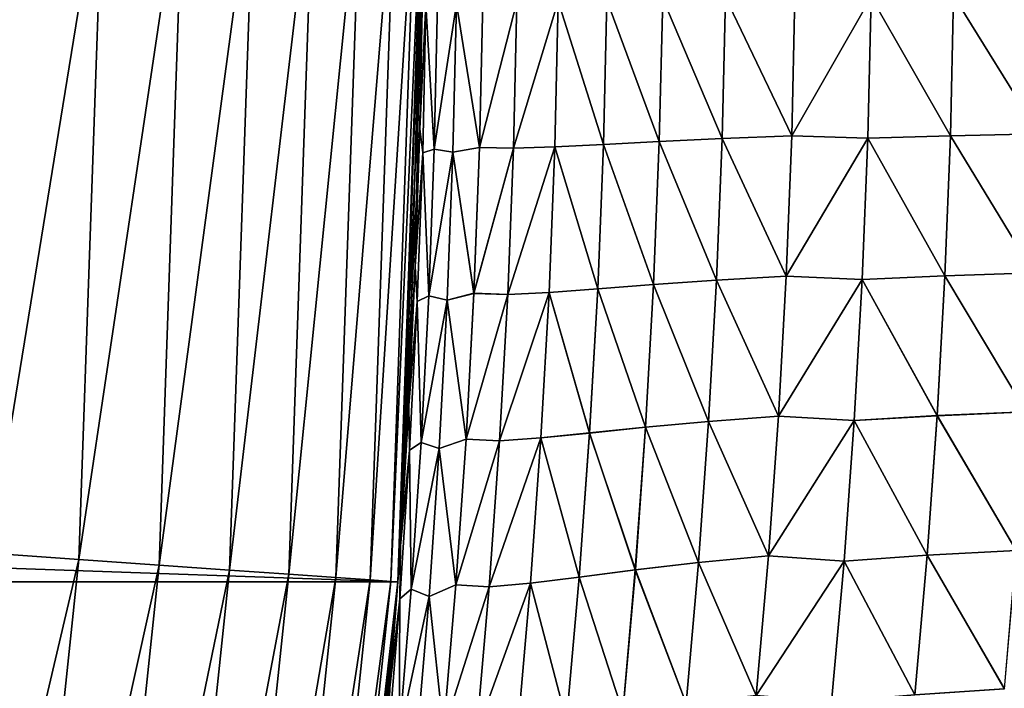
# Model space of a CAD drawing. Header units: metres. Extents: x -24 to 72, y -247 to 22.
# Tile 457 of 573: x 21.63 to 23.75, y -1.8 to -0.36. Entities that reach past the tile are written whole.
import ezdxf

# ---------------------------------------------------------------- set-up
doc = ezdxf.new("R2010")
doc.units = ezdxf.units.M
doc.layers.add('solid_509589_MEDIA_SW0001', color=7, linetype='CONTINUOUS')

msp = doc.modelspace()

# ---------------------------------------------------------------- linework, layer by layer
at = {"layer": 'solid_509589_MEDIA_SW0001'}
for points in [[(22.44521, -1.569181), (-22.5, 0), (22.5, 0)], [(22.44521, -1.569181), (-22.44521, -1.569181), (-22.5, 0)], [(21.564016, -1.507903, 132.280243), (21.809153, 0, 132.148819), (21.616673, 0, 132.280243)], [(21.756025, -1.52133, 132.148819), (21.809153, 0, 132.148819), (21.564016, -1.507903, 132.280243)], [(21.756025, -1.52133, 132.148819), (21.983034, 0, 131.993607), (21.809153, 0, 132.148819)], [(21.929485, -1.533459, 131.993607), (21.983034, 0, 131.993607), (21.756025, -1.52133, 132.148819)], [(21.929485, -1.533459, 131.993607), (22.135405, 0, 131.817245), (21.983034, 0, 131.993607)], [(22.081484, -1.544088, 131.817245), (22.135405, 0, 131.817245), (21.929485, -1.533459, 131.993607)], [(22.081484, -1.544088, 131.817245), (22.26371, 0, 131.622665), (22.135405, 0, 131.817245)], [(22.209476, -1.553038, 131.622665), (22.26371, 0, 131.622665), (22.081484, -1.544088, 131.817245)], [(22.209476, -1.553038, 131.622665), (22.365797, 0, 131.413147), (22.26371, 0, 131.622665)], [(22.311314, -1.560159, 131.413147), (22.365797, 0, 131.413147), (22.209476, -1.553038, 131.622665)], [(22.311314, -1.560159, 131.413147), (22.439955, 0, 131.192184), (22.365797, 0, 131.413147)], [(22.385292, -1.565332, 131.192184), (22.439955, 0, 131.192184), (22.311314, -1.560159, 131.413147)], [(22.385292, -1.565332, 131.192184), (22.484941, 0, 130.963501), (22.439955, 0, 131.192184)], [(22.430168, -1.56847, 130.963501), (22.484941, 0, 130.963501), (22.385292, -1.565332, 131.192184)], [(22.430168, -1.56847, 130.963501), (22.44519, -1.569521, 130.73114), (22.5, 0, 130.73114)], [(22.430168, -1.56847, 130.963501), (22.5, 0, 130.73114), (22.484941, 0, 130.963501)], [(22.44519, -1.569521, 130.73114), (22.5, 0, 111.5), (22.5, 0, 130.73114)], [(22.498074, -0.294449, 111.498711), (22.5, 0, 111.5), (22.44519, -1.569521, 130.73114)], [(22.450489, -1.491827, 57.535851), (22.44521, -1.569181), (22.5, 0)], [(22.46858, -1.188661, 57.522602), (22.450489, -1.491827, 57.535851), (22.5, 0)], [(22.482445, -0.888659, 57.512558), (22.46858, -1.188661, 57.522602), (22.5, 0)], [(22.492241, -0.590812, 57.505512), (22.482445, -0.888659, 57.512558), (22.5, 0)], [(22.498074, -0.294469, 57.501305), (22.492241, -0.590812, 57.505512), (22.5, 0)], [(22.492243, -0.590779, 111.494545), (22.498074, -0.294449, 111.498711), (22.44519, -1.569521, 130.73114)], [(22.505863, -0.321458, 57.81448), (22.492241, -0.590812, 57.505512), (22.498074, -0.294469, 57.501305)], [(22.505863, -0.321452, 111.185539), (22.498074, -0.294449, 111.498711), (22.492243, -0.590779, 111.494545)], [(22.505863, -0.321458, 57.81448), (22.530544, -0.317384, 58.128002), (22.523476, -0.634656, 58.129581)], [(22.523474, -0.634675, 110.870476), (22.530544, -0.317385, 110.872017), (22.505863, -0.321452, 111.185539)], [(22.571508, -0.320584, 110.560188), (22.530544, -0.317385, 110.872017), (22.523474, -0.634675, 110.870476)], [(22.523476, -0.634656, 58.129581), (22.530544, -0.317384, 58.128002), (22.57151, -0.320576, 58.439831)], [(22.621586, -0.631065, 110.249001), (22.62888, -0.315596, 110.250961), (22.571508, -0.320584, 110.560188)], [(22.57151, -0.320576, 58.439831), (22.62888, -0.315588, 58.749054), (22.621588, -0.631027, 58.751049)], [(22.702282, -0.316522, 109.945137), (22.62888, -0.315596, 110.250961), (22.621586, -0.631065, 110.249001)], [(22.694818, -0.6329, 109.942932), (22.702282, -0.316522, 109.945137), (22.621586, -0.631065, 110.249001)], [(22.621588, -0.631027, 58.751049), (22.62888, -0.315588, 58.749054), (22.702282, -0.316511, 59.054874)], [(22.621588, -0.631027, 58.751049), (22.702282, -0.316511, 59.054874), (22.694818, -0.632851, 59.057117)], [(22.694818, -0.632851, 59.057117), (22.791647, -0.314975, 59.356419), (22.784142, -0.629762, 59.358887)], [(22.694818, -0.632851, 59.057117), (22.702282, -0.316511, 59.054874), (22.791647, -0.314975, 59.356419)], [(22.791647, -0.314988, 109.643593), (22.702282, -0.316522, 109.945137), (22.694818, -0.6329, 109.942932)], [(22.784143, -0.629818, 109.641159), (22.791647, -0.314988, 109.643593), (22.694818, -0.6329, 109.942932)], [(22.784142, -0.629762, 59.358887), (22.791647, -0.314975, 59.356419), (22.889235, -0.624452, 59.65554)], [(22.889238, -0.624496, 109.344505), (22.791647, -0.314988, 109.643593), (22.784143, -0.629818, 109.641159)], [(22.791647, -0.314975, 59.356419), (22.896706, -0.312328, 59.652859), (22.889235, -0.624452, 59.65554)], [(22.889238, -0.624496, 109.344505), (22.896706, -0.312333, 109.347153), (22.791647, -0.314988, 109.643593)], [(22.889235, -0.624452, 59.65554), (22.896706, -0.312328, 59.652859), (23.009766, -0.618326, 59.94627)], [(23.009769, -0.618343, 109.053764), (22.896706, -0.312333, 109.347153), (22.889238, -0.624496, 109.344505)], [(23.009769, -0.618343, 109.053764), (23.01716, -0.309262, 109.056618), (22.896706, -0.312333, 109.347153)], [(22.896706, -0.312328, 59.652859), (23.01716, -0.309271, 59.94339), (23.009766, -0.618326, 59.94627)], [(23.009766, -0.618326, 59.94627), (23.01716, -0.309271, 59.94339), (23.145378, -0.612135, 60.230289)], [(23.145384, -0.61213, 108.769745), (23.01716, -0.309262, 109.056618), (23.009769, -0.618343, 109.053764)], [(23.145384, -0.61213, 108.769745), (23.152676, -0.306159, 108.772797), (23.01716, -0.309262, 109.056618)], [(23.01716, -0.309271, 59.94339), (23.152674, -0.306181, 60.227211), (23.145378, -0.612135, 60.230289)], [(23.145378, -0.612135, 60.230289), (23.152674, -0.306181, 60.227211), (23.295687, -0.606264, 60.506821)], [(23.295694, -0.606262, 108.49321), (23.152676, -0.306159, 108.772797), (23.145384, -0.61213, 108.769745)], [(23.152674, -0.306181, 60.227211), (23.302872, -0.30325, 60.503544), (23.295687, -0.606264, 60.506821)], [(23.295694, -0.606262, 108.49321), (23.302874, -0.303229, 108.496468), (23.152676, -0.306159, 108.772797)], [(23.295687, -0.606264, 60.506821), (23.302872, -0.30325, 60.503544), (23.467258, -0.305642, 60.771671)], [(23.295687, -0.606264, 60.506821), (23.467258, -0.305642, 60.771671), (23.459953, -0.611031, 60.775261)], [(23.467262, -0.305631, 108.22834), (23.302874, -0.303229, 108.496468), (23.295694, -0.606262, 108.49321)], [(23.459963, -0.611049, 108.22477), (23.467262, -0.305631, 108.22834), (23.295694, -0.606262, 108.49321)], [(23.459953, -0.611031, 60.775261), (23.467258, -0.305642, 60.771671), (23.638378, -0.605914, 61.034565)], [(23.63839, -0.605938, 107.965462), (23.467262, -0.305631, 108.22834), (23.459963, -0.611049, 108.22477)], [(23.467258, -0.305642, 60.771671), (23.645548, -0.303087, 61.030777), (23.638378, -0.605914, 61.034565)], [(23.63839, -0.605938, 107.965462), (23.645552, -0.303078, 107.969231), (23.467262, -0.305631, 108.22834)], [(23.638378, -0.605914, 61.034565), (23.645548, -0.303087, 61.030777), (23.830126, -0.601779, 61.28418)], [(23.830139, -0.601794, 107.715843), (23.645552, -0.303078, 107.969231), (23.63839, -0.605938, 107.965462)], [(23.645548, -0.303087, 61.030777), (23.837162, -0.301023, 61.28019), (23.830126, -0.601779, 61.28418)], [(23.830139, -0.601794, 107.715843), (23.837166, -0.301008, 107.719818), (23.645552, -0.303078, 107.969231)], [(22.498789, -0.642822, 57.815891), (22.492241, -0.590812, 57.505512), (22.505863, -0.321458, 57.81448)], [(22.498789, -0.642823, 111.184166), (22.505863, -0.321452, 111.185539), (22.492243, -0.590779, 111.494545)], [(22.523474, -0.634675, 110.870476), (22.505863, -0.321452, 111.185539), (22.498789, -0.642823, 111.184166)], [(22.498789, -0.642822, 57.815891), (22.505863, -0.321458, 57.81448), (22.523476, -0.634656, 58.129581)], [(22.564133, -0.641052, 110.558395), (22.571508, -0.320584, 110.560188), (22.523474, -0.634675, 110.870476)], [(22.523476, -0.634656, 58.129581), (22.57151, -0.320576, 58.439831), (22.564133, -0.641018, 58.441658)], [(22.564133, -0.641018, 58.441658), (22.57151, -0.320576, 58.439831), (22.621588, -0.631027, 58.751049)], [(22.621586, -0.631065, 110.249001), (22.571508, -0.320584, 110.560188), (22.564133, -0.641052, 110.558395)], [(22.482445, -0.888622, 111.487556), (22.492243, -0.590779, 111.494545), (22.44519, -1.569521, 130.73114)], [(22.498789, -0.642823, 111.184166), (22.492243, -0.590779, 111.494545), (22.482445, -0.888622, 111.487556)], [(22.498789, -0.642822, 57.815891), (22.482445, -0.888659, 57.512558), (22.492241, -0.590812, 57.505512)], [(23.009766, -0.618326, 59.94627), (23.145378, -0.612135, 60.230289), (23.133217, -0.917808, 60.235451)], [(23.133232, -0.917818, 108.764626), (23.145384, -0.61213, 108.769745), (23.009769, -0.618343, 109.053764)], [(23.133217, -0.917808, 60.235451), (23.145378, -0.612135, 60.230289), (23.28371, -0.908986, 60.512302)], [(23.283728, -0.909001, 108.487762), (23.145384, -0.61213, 108.769745), (23.133232, -0.917818, 108.764626)], [(23.145378, -0.612135, 60.230289), (23.295687, -0.606264, 60.506821), (23.28371, -0.908986, 60.512302)], [(23.283728, -0.909001, 108.487762), (23.295694, -0.606262, 108.49321), (23.145384, -0.61213, 108.769745)], [(23.28371, -0.908986, 60.512302), (23.295687, -0.606264, 60.506821), (23.459953, -0.611031, 60.775261)], [(23.28371, -0.908986, 60.512302), (23.459953, -0.611031, 60.775261), (23.447775, -0.916103, 60.781265)], [(23.459963, -0.611049, 108.22477), (23.295694, -0.606262, 108.49321), (23.283728, -0.909001, 108.487762)], [(23.447796, -0.91615, 108.218796), (23.459963, -0.611049, 108.22477), (23.283728, -0.909001, 108.487762)], [(23.447775, -0.916103, 60.781265), (23.459953, -0.611031, 60.775261), (23.626425, -0.908416, 61.040894)], [(23.62645, -0.908471, 107.95916), (23.459963, -0.611049, 108.22477), (23.447796, -0.91615, 108.218796)], [(23.459953, -0.611031, 60.775261), (23.638378, -0.605914, 61.034565), (23.626425, -0.908416, 61.040894)], [(23.62645, -0.908471, 107.95916), (23.63839, -0.605938, 107.965462), (23.459963, -0.611049, 108.22477)], [(23.626425, -0.908416, 61.040894), (23.638378, -0.605914, 61.034565), (23.818394, -0.902202, 61.290844)], [(23.818422, -0.902244, 107.709206), (23.63839, -0.605938, 107.965462), (23.62645, -0.908471, 107.95916)], [(23.638378, -0.605914, 61.034565), (23.830126, -0.601779, 61.28418), (23.818394, -0.902202, 61.290844)], [(23.818422, -0.902244, 107.709206), (23.830139, -0.601794, 107.715843), (23.63839, -0.605938, 107.965462)], [(22.498789, -0.642822, 57.815891), (22.523476, -0.634656, 58.129581), (22.5117, -0.951786, 58.132263)], [(22.511698, -0.951821, 110.867859), (22.523474, -0.634675, 110.870476), (22.498789, -0.642823, 111.184166)], [(22.564133, -0.641052, 110.558395), (22.523474, -0.634675, 110.870476), (22.511698, -0.951821, 110.867859)], [(22.5117, -0.951786, 58.132263), (22.523476, -0.634656, 58.129581), (22.564133, -0.641018, 58.441658)], [(22.564133, -0.641018, 58.441658), (22.621588, -0.631027, 58.751049), (22.60944, -0.946276, 58.754421)], [(22.60944, -0.946344, 110.245689), (22.621586, -0.631065, 110.249001), (22.564133, -0.641052, 110.558395)], [(22.60944, -0.946276, 58.754421), (22.621588, -0.631027, 58.751049), (22.694818, -0.632851, 59.057117)], [(22.694818, -0.6329, 109.942932), (22.621586, -0.631065, 110.249001), (22.60944, -0.946344, 110.245689)], [(22.60944, -0.946276, 58.754421), (22.694818, -0.632851, 59.057117), (22.682383, -0.948976, 59.060902)], [(22.682383, -0.949061, 109.939201), (22.694818, -0.6329, 109.942932), (22.60944, -0.946344, 110.245689)], [(22.682383, -0.948976, 59.060902), (22.784142, -0.629762, 59.358887), (22.771641, -0.944314, 59.363041)], [(22.682383, -0.948976, 59.060902), (22.694818, -0.632851, 59.057117), (22.784142, -0.629762, 59.358887)], [(22.784143, -0.629818, 109.641159), (22.694818, -0.6329, 109.942932), (22.682383, -0.949061, 109.939201)], [(22.771643, -0.944411, 109.637054), (22.784143, -0.629818, 109.641159), (22.682383, -0.949061, 109.939201)], [(22.771641, -0.944314, 59.363041), (22.784142, -0.629762, 59.358887), (22.876789, -0.936324, 59.660042)], [(22.876795, -0.936404, 109.34005), (22.784143, -0.629818, 109.641159), (22.771643, -0.944411, 109.637054)], [(22.784142, -0.629762, 59.358887), (22.889235, -0.624452, 59.65554), (22.876789, -0.936324, 59.660042)], [(22.876795, -0.936404, 109.34005), (22.889238, -0.624496, 109.344505), (22.784143, -0.629818, 109.641159)], [(22.876789, -0.936324, 59.660042), (22.889235, -0.624452, 59.65554), (22.997444, -0.927113, 59.951107)], [(22.997454, -0.927155, 109.048981), (22.889238, -0.624496, 109.344505), (22.876795, -0.936404, 109.34005)], [(22.889235, -0.624452, 59.65554), (23.009766, -0.618326, 59.94627), (22.997444, -0.927113, 59.951107)], [(22.997454, -0.927155, 109.048981), (23.009769, -0.618343, 109.053764), (22.889238, -0.624496, 109.344505)], [(22.997444, -0.927113, 59.951107), (23.009766, -0.618326, 59.94627), (23.133217, -0.917808, 60.235451)], [(23.133232, -0.917818, 108.764626), (23.009769, -0.618343, 109.053764), (22.997454, -0.927155, 109.048981)], [(22.487003, -0.964063, 57.81831), (22.482445, -0.888659, 57.512558), (22.498789, -0.642822, 57.815891)], [(22.487003, -0.964069, 111.181816), (22.498789, -0.642823, 111.184166), (22.482445, -0.888622, 111.487556)], [(22.487003, -0.964063, 57.81831), (22.498789, -0.642822, 57.815891), (22.5117, -0.951786, 58.132263)], [(22.511698, -0.951821, 110.867859), (22.498789, -0.642823, 111.184166), (22.487003, -0.964069, 111.181816)], [(22.551847, -0.961348, 110.555359), (22.564133, -0.641052, 110.558395), (22.511698, -0.951821, 110.867859)], [(22.5117, -0.951786, 58.132263), (22.564133, -0.641018, 58.441658), (22.551847, -0.961287, 58.444759)], [(22.551847, -0.961287, 58.444759), (22.564133, -0.641018, 58.441658), (22.60944, -0.946276, 58.754421)], [(22.60944, -0.946344, 110.245689), (22.564133, -0.641052, 110.558395), (22.551847, -0.961348, 110.555359)], [(22.468582, -1.188623, 111.4776), (22.482445, -0.888622, 111.487556), (22.44519, -1.569521, 130.73114)], [(22.487003, -0.964063, 57.81831), (22.46858, -1.188661, 57.522602), (22.482445, -0.888659, 57.512558)], [(22.487003, -0.964069, 111.181816), (22.482445, -0.888622, 111.487556), (22.468582, -1.188623, 111.4776)], [(23.133217, -0.917808, 60.235451), (23.28371, -0.908986, 60.512302), (23.266943, -1.211348, 60.520012)], [(23.266975, -1.211366, 108.480103), (23.283728, -0.909001, 108.487762), (23.133232, -0.917818, 108.764626)], [(23.266943, -1.211348, 60.520012), (23.28371, -0.908986, 60.512302), (23.447775, -0.916103, 60.781265)], [(23.447796, -0.91615, 108.218796), (23.283728, -0.909001, 108.487762), (23.266975, -1.211366, 108.480103)], [(23.447775, -0.916103, 60.781265), (23.626425, -0.908416, 61.040894), (23.609684, -1.210517, 61.049778)], [(23.609726, -1.210588, 107.950317), (23.62645, -0.908471, 107.95916), (23.447796, -0.91615, 108.218796)], [(23.609684, -1.210517, 61.049778), (23.626425, -0.908416, 61.040894), (23.801958, -1.202214, 61.300186)], [(23.802008, -1.202267, 107.699898), (23.62645, -0.908471, 107.95916), (23.609726, -1.210588, 107.950317)], [(23.626425, -0.908416, 61.040894), (23.818394, -0.902202, 61.290844), (23.801958, -1.202214, 61.300186)], [(23.802008, -1.202267, 107.699898), (23.818422, -0.902244, 107.709206), (23.62645, -0.908471, 107.95916)], [(22.876789, -0.936324, 59.660042), (22.997444, -0.927113, 59.951107), (22.980198, -1.235573, 59.957916)], [(22.980217, -1.235627, 109.042221), (22.997454, -0.927155, 109.048981), (22.876795, -0.936404, 109.34005)], [(22.980198, -1.235573, 59.957916), (22.997444, -0.927113, 59.951107), (23.116196, -1.223138, 60.24271)], [(23.116222, -1.223148, 108.757416), (22.997454, -0.927155, 109.048981), (22.980217, -1.235627, 109.042221)], [(22.997444, -0.927113, 59.951107), (23.133217, -0.917808, 60.235451), (23.116196, -1.223138, 60.24271)], [(23.116222, -1.223148, 108.757416), (23.133232, -0.917818, 108.764626), (22.997454, -0.927155, 109.048981)], [(23.116196, -1.223138, 60.24271), (23.133217, -0.917808, 60.235451), (23.266943, -1.211348, 60.520012)], [(23.266975, -1.211366, 108.480103), (23.133232, -0.917818, 108.764626), (23.116222, -1.223148, 108.757416)], [(23.266943, -1.211348, 60.520012), (23.447775, -0.916103, 60.781265), (23.430719, -1.220788, 60.789696)], [(23.430758, -1.220847, 108.210411), (23.447796, -0.91615, 108.218796), (23.266975, -1.211366, 108.480103)], [(23.430719, -1.220788, 60.789696), (23.447775, -0.916103, 60.781265), (23.609684, -1.210517, 61.049778)], [(23.609726, -1.210588, 107.950317), (23.447796, -0.91615, 108.218796), (23.430758, -1.220847, 108.210411)], [(22.487003, -0.964063, 57.81831), (22.5117, -0.951786, 58.132263), (22.495224, -1.268738, 58.136101)], [(22.495224, -1.268783, 110.864105), (22.511698, -0.951821, 110.867859), (22.487003, -0.964069, 111.181816)], [(22.495224, -1.268738, 58.136101), (22.5117, -0.951786, 58.132263), (22.551847, -0.961287, 58.444759)], [(22.551847, -0.961348, 110.555359), (22.511698, -0.951821, 110.867859), (22.495224, -1.268783, 110.864105)], [(22.551847, -0.961287, 58.444759), (22.60944, -0.946276, 58.754421), (22.592443, -1.261295, 58.759212)], [(22.592443, -1.261383, 110.240974), (22.60944, -0.946344, 110.245689), (22.551847, -0.961348, 110.555359)], [(22.592443, -1.261295, 58.759212), (22.60944, -0.946276, 58.754421), (22.682383, -0.948976, 59.060902)], [(22.682383, -0.949061, 109.939201), (22.60944, -0.946344, 110.245689), (22.592443, -1.261383, 110.240974)], [(22.592443, -1.261295, 58.759212), (22.682383, -0.948976, 59.060902), (22.664982, -1.26484, 59.066265)], [(22.664984, -1.264951, 109.933907), (22.682383, -0.949061, 109.939201), (22.592443, -1.261383, 110.240974)], [(22.664982, -1.26484, 59.066265), (22.771641, -0.944314, 59.363041), (22.754147, -1.258578, 59.368916)], [(22.664982, -1.26484, 59.066265), (22.682383, -0.948976, 59.060902), (22.771641, -0.944314, 59.363041)], [(22.771643, -0.944411, 109.637054), (22.682383, -0.949061, 109.939201), (22.664984, -1.264951, 109.933907)], [(22.754152, -1.258705, 109.631248), (22.771643, -0.944411, 109.637054), (22.664984, -1.264951, 109.933907)], [(22.754147, -1.258578, 59.368916), (22.771641, -0.944314, 59.363041), (22.859373, -1.247887, 59.666393)], [(22.859383, -1.247992, 109.333755), (22.771643, -0.944411, 109.637054), (22.754152, -1.258705, 109.631248)], [(22.771641, -0.944314, 59.363041), (22.876789, -0.936324, 59.660042), (22.859373, -1.247887, 59.666393)], [(22.859383, -1.247992, 109.333755), (22.876795, -0.936404, 109.34005), (22.771643, -0.944411, 109.637054)], [(22.859373, -1.247887, 59.666393), (22.876789, -0.936324, 59.660042), (22.980198, -1.235573, 59.957916)], [(22.980217, -1.235627, 109.042221), (22.876795, -0.936404, 109.34005), (22.859383, -1.247992, 109.333755)], [(22.470516, -1.285151, 57.821777), (22.46858, -1.188661, 57.522602), (22.487003, -0.964063, 57.81831)], [(22.470518, -1.285157, 111.178436), (22.487003, -0.964069, 111.181816), (22.468582, -1.188623, 111.4776)], [(22.470516, -1.285151, 57.821777), (22.487003, -0.964063, 57.81831), (22.495224, -1.268738, 58.136101)], [(22.495224, -1.268783, 110.864105), (22.487003, -0.964069, 111.181816), (22.470518, -1.285157, 111.178436)], [(22.495224, -1.268738, 58.136101), (22.551847, -0.961287, 58.444759), (22.534658, -1.281347, 58.449177)], [(22.534658, -1.281425, 110.551025), (22.551847, -0.961348, 110.555359), (22.495224, -1.268783, 110.864105)], [(22.534658, -1.281347, 58.449177), (22.551847, -0.961287, 58.444759), (22.592443, -1.261295, 58.759212)], [(22.592443, -1.261383, 110.240974), (22.551847, -0.961348, 110.555359), (22.534658, -1.281425, 110.551025)], [(22.450493, -1.491781, 111.464447), (22.468582, -1.188623, 111.4776), (22.44519, -1.569521, 130.73114)], [(22.470516, -1.285151, 57.821777), (22.450489, -1.491827, 57.535851), (22.46858, -1.188661, 57.522602)], [(22.470518, -1.285157, 111.178436), (22.468582, -1.188623, 111.4776), (22.450493, -1.491781, 111.464447)], [(23.116196, -1.223138, 60.24271), (23.266943, -1.211348, 60.520012), (23.245386, -1.513298, 60.529953)], [(23.245432, -1.513307, 108.470222), (23.266975, -1.211366, 108.480103), (23.116222, -1.223148, 108.757416)], [(23.245386, -1.513298, 60.529953), (23.266943, -1.211348, 60.520012), (23.430719, -1.220788, 60.789696)], [(23.430758, -1.220847, 108.210411), (23.266975, -1.211366, 108.480103), (23.245432, -1.513307, 108.470222)], [(23.430719, -1.220788, 60.789696), (23.609684, -1.210517, 61.049778), (23.588152, -1.512156, 61.061218)], [(23.588213, -1.51223, 107.938919), (23.609726, -1.210588, 107.950317), (23.430758, -1.220847, 108.210411)], [(23.588152, -1.512156, 61.061218), (23.609684, -1.210517, 61.049778), (23.780813, -1.501749, 61.312214)], [(23.780888, -1.501801, 107.687912), (23.609726, -1.210588, 107.950317), (23.588213, -1.51223, 107.938919)], [(23.609684, -1.210517, 61.049778), (23.801958, -1.202214, 61.300186), (23.780813, -1.501749, 61.312214)], [(23.780888, -1.501801, 107.687912), (23.802008, -1.202267, 107.699898), (23.609726, -1.210588, 107.950317)], [(22.980198, -1.235573, 59.957916), (23.116196, -1.223138, 60.24271), (23.094313, -1.528072, 60.252087)], [(23.094353, -1.528072, 108.748108), (23.116222, -1.223148, 108.757416), (22.980217, -1.235627, 109.042221)], [(23.094313, -1.528072, 60.252087), (23.116196, -1.223138, 60.24271), (23.245386, -1.513298, 60.529953)], [(23.245432, -1.513307, 108.470222), (23.116222, -1.223148, 108.757416), (23.094353, -1.528072, 108.748108)], [(23.245386, -1.513298, 60.529953), (23.430719, -1.220788, 60.789696), (23.408789, -1.525025, 60.800564)], [(23.408842, -1.525085, 108.1996), (23.430758, -1.220847, 108.210411), (23.245432, -1.513307, 108.470222)], [(23.408789, -1.525025, 60.800564), (23.430719, -1.220788, 60.789696), (23.588152, -1.512156, 61.061218)], [(23.588213, -1.51223, 107.938919), (23.430758, -1.220847, 108.210411), (23.408842, -1.525085, 108.1996)], [(22.754147, -1.258578, 59.368916), (22.859373, -1.247887, 59.666393), (22.836988, -1.559098, 59.674614)], [(22.837004, -1.559216, 109.325607), (22.859383, -1.247992, 109.333755), (22.754152, -1.258705, 109.631248)], [(22.836988, -1.559098, 59.674614), (22.859373, -1.247887, 59.666393), (22.958031, -1.543658, 59.966721)], [(22.958057, -1.543713, 109.033485), (22.859383, -1.247992, 109.333755), (22.837004, -1.559216, 109.325607)], [(22.859373, -1.247887, 59.666393), (22.980198, -1.235573, 59.957916), (22.958031, -1.543658, 59.966721)], [(22.958057, -1.543713, 109.033485), (22.980217, -1.235627, 109.042221), (22.859383, -1.247992, 109.333755)], [(22.958031, -1.543658, 59.966721), (22.980198, -1.235573, 59.957916), (23.094313, -1.528072, 60.252087)], [(23.094353, -1.528072, 108.748108), (22.980217, -1.235627, 109.042221), (22.958057, -1.543713, 109.033485)], [(22.470516, -1.285151, 57.821777), (22.495224, -1.268738, 58.136101), (22.474056, -1.58549, 58.141125)], [(22.474056, -1.585538, 110.859177), (22.495224, -1.268783, 110.864105), (22.470518, -1.285157, 111.178436)], [(22.474056, -1.58549, 58.141125), (22.495224, -1.268738, 58.136101), (22.534658, -1.281347, 58.449177)], [(22.534658, -1.281425, 110.551025), (22.495224, -1.268783, 110.864105), (22.474056, -1.585538, 110.859177)], [(22.534658, -1.281347, 58.449177), (22.592443, -1.261295, 58.759212), (22.570604, -1.57605, 58.765446)], [(22.570604, -1.576151, 110.234825), (22.592443, -1.261383, 110.240974), (22.534658, -1.281425, 110.551025)], [(22.570604, -1.57605, 58.765446), (22.592443, -1.261295, 58.759212), (22.664982, -1.26484, 59.066265)], [(22.664984, -1.264951, 109.933907), (22.592443, -1.261383, 110.240974), (22.570604, -1.576151, 110.234825)], [(22.570604, -1.57605, 58.765446), (22.664982, -1.26484, 59.066265), (22.642624, -1.580406, 59.073235)], [(22.642626, -1.580534, 109.927025), (22.664984, -1.264951, 109.933907), (22.570604, -1.576151, 110.234825)], [(22.642624, -1.580406, 59.073235), (22.754147, -1.258578, 59.368916), (22.731667, -1.572515, 59.376534)], [(22.642624, -1.580406, 59.073235), (22.664982, -1.26484, 59.066265), (22.754147, -1.258578, 59.368916)], [(22.754152, -1.258705, 109.631248), (22.664984, -1.264951, 109.933907), (22.642626, -1.580534, 109.927025)], [(22.731672, -1.572662, 109.623711), (22.754152, -1.258705, 109.631248), (22.642626, -1.580534, 109.927025)], [(22.731667, -1.572515, 59.376534), (22.754147, -1.258578, 59.368916), (22.836988, -1.559098, 59.674614)], [(22.837004, -1.559216, 109.325607), (22.754152, -1.258705, 109.631248), (22.731672, -1.572662, 109.623711)], [(22.449331, -1.606065, 57.82634), (22.450489, -1.491827, 57.535851), (22.470516, -1.285151, 57.821777)], [(22.449331, -1.606065, 57.82634), (22.470516, -1.285151, 57.821777), (22.474056, -1.58549, 58.141125)], [(22.449333, -1.606065, 111.173981), (22.470518, -1.285157, 111.178436), (22.450493, -1.491781, 111.464447)], [(22.474056, -1.585538, 110.859177), (22.470518, -1.285157, 111.178436), (22.449333, -1.606065, 111.173981)], [(22.474056, -1.58549, 58.141125), (22.534658, -1.281347, 58.449177), (22.512573, -1.601167, 58.454941)], [(22.512571, -1.601256, 110.545349), (22.534658, -1.281425, 110.551025), (22.474056, -1.585538, 110.859177)], [(22.570604, -1.576151, 110.234825), (22.534658, -1.281425, 110.551025), (22.512571, -1.601256, 110.545349)], [(22.512573, -1.601167, 58.454941), (22.534658, -1.281347, 58.449177), (22.570604, -1.57605, 58.765446)], [(21.756025, -1.52133, 132.148819), (21.564016, -1.507903, 132.280243), (21.406301, -3.00846, 132.280243)], [(22.450489, -1.491827, 57.535851), (22.428022, -1.798279, 57.552395), (22.44521, -1.569181)], [(22.449331, -1.606065, 57.82634), (22.428022, -1.798279, 57.552395), (22.450489, -1.491827, 57.535851)], [(22.428028, -1.798218, 111.448013), (22.450493, -1.491781, 111.464447), (22.44519, -1.569521, 130.73114)], [(22.449333, -1.606065, 111.173981), (22.450493, -1.491781, 111.464447), (22.428028, -1.798218, 111.448013)], [(23.588152, -1.512156, 61.061218), (23.780813, -1.501749, 61.312214), (23.754953, -1.800747, 61.326923)], [(23.755054, -1.800791, 107.673256), (23.780888, -1.501801, 107.687912), (23.588213, -1.51223, 107.938919)], [(21.596907, -3.035247, 132.148819), (21.756025, -1.52133, 132.148819), (21.406301, -3.00846, 132.280243)], [(21.929485, -1.533459, 131.993607), (21.756025, -1.52133, 132.148819), (21.596907, -3.035247, 132.148819)], [(22.958031, -1.543658, 59.966721), (23.094313, -1.528072, 60.252087), (23.067574, -1.832566, 60.263588)], [(23.067625, -1.832549, 108.736671), (23.094353, -1.528072, 108.748108), (22.958057, -1.543713, 109.033485)], [(23.067574, -1.832566, 60.263588), (23.094313, -1.528072, 60.252087), (23.219036, -1.814785, 60.542137)], [(23.219099, -1.814781, 108.458099), (23.094353, -1.528072, 108.748108), (23.067625, -1.832549, 108.736671)], [(23.094313, -1.528072, 60.252087), (23.245386, -1.513298, 60.529953), (23.219036, -1.814785, 60.542137)], [(23.219099, -1.814781, 108.458099), (23.245432, -1.513307, 108.470222), (23.094353, -1.528072, 108.748108)], [(23.219036, -1.814785, 60.542137), (23.245386, -1.513298, 60.529953), (23.408789, -1.525025, 60.800564)], [(23.219036, -1.814785, 60.542137), (23.408789, -1.525025, 60.800564), (23.381981, -1.82876, 60.813869)], [(23.408842, -1.525085, 108.1996), (23.245432, -1.513307, 108.470222), (23.219099, -1.814781, 108.458099)], [(23.382051, -1.828814, 108.186348), (23.408842, -1.525085, 108.1996), (23.219099, -1.814781, 108.458099)], [(23.381981, -1.82876, 60.813869), (23.408789, -1.525025, 60.800564), (23.561823, -1.813275, 61.075218)], [(23.561907, -1.813346, 107.924973), (23.408842, -1.525085, 108.1996), (23.382051, -1.828814, 108.186348)], [(23.408789, -1.525025, 60.800564), (23.588152, -1.512156, 61.061218), (23.561823, -1.813275, 61.075218)], [(23.561907, -1.813346, 107.924973), (23.588213, -1.51223, 107.938919), (23.408842, -1.525085, 108.1996)], [(23.561823, -1.813275, 61.075218), (23.588152, -1.512156, 61.061218), (23.754953, -1.800747, 61.326923)], [(23.755054, -1.800791, 107.673256), (23.588213, -1.51223, 107.938919), (23.561907, -1.813346, 107.924973)], [(21.769096, -3.059447, 131.993607), (21.929485, -1.533459, 131.993607), (21.596907, -3.035247, 132.148819)], [(22.081484, -1.544088, 131.817245), (21.929485, -1.533459, 131.993607), (21.769096, -3.059447, 131.993607)], [(21.919985, -3.080653, 131.817245), (22.081484, -1.544088, 131.817245), (21.769096, -3.059447, 131.993607)], [(22.209476, -1.553038, 131.622665), (22.081484, -1.544088, 131.817245), (21.919985, -3.080653, 131.817245)], [(22.836988, -1.559098, 59.674614), (22.958031, -1.543658, 59.966721), (22.930946, -1.851325, 59.977535)], [(22.930981, -1.851376, 109.022751), (22.958057, -1.543713, 109.033485), (22.837004, -1.559216, 109.325607)], [(22.930946, -1.851325, 59.977535), (22.958031, -1.543658, 59.966721), (23.067574, -1.832566, 60.263588)], [(23.067625, -1.832549, 108.736671), (22.958057, -1.543713, 109.033485), (22.930981, -1.851376, 109.022751)], [(22.280996, -3.131692), (-22.280996, -3.131692), (-22.44521, -1.569181)], [(22.44521, -1.569181), (22.280996, -3.131692), (-22.44521, -1.569181)], [(22.047041, -3.09851, 131.622665), (22.209476, -1.553038, 131.622665), (21.919985, -3.080653, 131.817245)], [(22.311314, -1.560159, 131.413147), (22.209476, -1.553038, 131.622665), (22.047041, -3.09851, 131.622665)], [(22.148134, -3.112717, 131.413147), (22.311314, -1.560159, 131.413147), (22.047041, -3.09851, 131.622665)], [(22.385292, -1.565332, 131.192184), (22.311314, -1.560159, 131.413147), (22.148134, -3.112717, 131.413147)], [(22.221571, -3.123038, 131.192184), (22.385292, -1.565332, 131.192184), (22.148134, -3.112717, 131.413147)], [(22.430168, -1.56847, 130.963501), (22.385292, -1.565332, 131.192184), (22.221571, -3.123038, 131.192184)], [(22.266119, -3.129299, 130.963501), (22.430168, -1.56847, 130.963501), (22.221571, -3.123038, 131.192184)], [(22.266119, -3.129299, 130.963501), (22.44519, -1.569521, 130.73114), (22.430168, -1.56847, 130.963501)], [(22.266119, -3.129299, 130.963501), (22.281031, -3.131395, 130.73114), (22.44519, -1.569521, 130.73114)], [(22.288723, -3.076175, 57.657684), (22.280996, -3.131692), (22.44521, -1.569181)], [(22.428028, -1.798218, 111.448013), (22.44519, -1.569521, 130.73114), (22.281031, -3.131395, 130.73114)], [(22.331667, -2.747115, 57.624912), (22.288723, -3.076175, 57.657684), (22.44521, -1.569181)], [(22.368969, -2.424716, 57.596546), (22.331667, -2.747115, 57.624912), (22.44521, -1.569181)], [(22.400921, -2.109214, 57.572609), (22.368969, -2.424716, 57.596546), (22.44521, -1.569181)], [(22.428022, -1.798279, 57.552395), (22.400921, -2.109214, 57.572609), (22.44521, -1.569181)], [(22.615311, -1.895643, 59.081833), (22.731667, -1.572515, 59.376534), (22.704203, -1.88609, 59.385918)], [(22.615311, -1.895643, 59.081833), (22.642624, -1.580406, 59.073235), (22.731667, -1.572515, 59.376534)], [(22.731672, -1.572662, 109.623711), (22.642626, -1.580534, 109.927025), (22.615314, -1.895783, 109.918518)], [(22.70421, -1.886252, 109.61441), (22.731672, -1.572662, 109.623711), (22.615314, -1.895783, 109.918518)], [(22.704203, -1.88609, 59.385918), (22.731667, -1.572515, 59.376534), (22.809641, -1.869917, 59.684727)], [(22.80966, -1.870044, 109.315582), (22.731672, -1.572662, 109.623711), (22.70421, -1.886252, 109.61441)], [(22.731667, -1.572515, 59.376534), (22.836988, -1.559098, 59.674614), (22.809641, -1.869917, 59.684727)], [(22.80966, -1.870044, 109.315582), (22.837004, -1.559216, 109.325607), (22.731672, -1.572662, 109.623711)], [(22.809641, -1.869917, 59.684727), (22.836988, -1.559098, 59.674614), (22.930946, -1.851325, 59.977535)], [(22.930981, -1.851376, 109.022751), (22.837004, -1.559216, 109.325607), (22.80966, -1.870044, 109.315582)], [(22.4482, -1.902069, 110.853043), (22.474056, -1.585538, 110.859177), (22.449333, -1.606065, 111.173981)], [(22.512571, -1.601256, 110.545349), (22.474056, -1.585538, 110.859177), (22.4482, -1.902069, 110.853043)], [(22.448202, -1.902021, 58.147369), (22.474056, -1.58549, 58.141125), (22.512573, -1.601167, 58.454941)], [(22.449331, -1.606065, 57.82634), (22.474056, -1.58549, 58.141125), (22.448202, -1.902021, 58.147369)], [(22.543928, -1.890625, 110.227211), (22.570604, -1.576151, 110.234825), (22.512571, -1.601256, 110.545349)], [(22.512573, -1.601167, 58.454941), (22.570604, -1.57605, 58.765446), (22.543928, -1.890515, 58.773159)], [(22.543928, -1.890515, 58.773159), (22.570604, -1.57605, 58.765446), (22.642624, -1.580406, 59.073235)], [(22.642626, -1.580534, 109.927025), (22.570604, -1.576151, 110.234825), (22.543928, -1.890625, 110.227211)], [(22.543928, -1.890515, 58.773159), (22.642624, -1.580406, 59.073235), (22.615311, -1.895643, 59.081833)], [(22.615314, -1.895783, 109.918518), (22.642626, -1.580534, 109.927025), (22.543928, -1.890625, 110.227211)], [(22.423458, -1.926779, 111.168411), (22.449333, -1.606065, 111.173981), (22.428028, -1.798218, 111.448013)], [(22.423458, -1.926787, 57.832027), (22.428022, -1.798279, 57.552395), (22.449331, -1.606065, 57.82634)], [(22.4482, -1.902069, 110.853043), (22.449333, -1.606065, 111.173981), (22.423458, -1.926779, 111.168411)], [(22.423458, -1.926787, 57.832027), (22.449331, -1.606065, 57.82634), (22.448202, -1.902021, 58.147369)], [(22.485594, -1.92082, 110.538307), (22.512571, -1.601256, 110.545349), (22.4482, -1.902069, 110.853043)], [(22.448202, -1.902021, 58.147369), (22.512573, -1.601167, 58.454941), (22.485598, -1.920723, 58.46209)], [(22.543928, -1.890625, 110.227211), (22.512571, -1.601256, 110.545349), (22.485594, -1.92082, 110.538307)], [(22.485598, -1.920723, 58.46209), (22.512573, -1.601167, 58.454941), (22.543928, -1.890515, 58.773159)], [(22.400928, -2.109121, 111.427925), (22.428028, -1.798218, 111.448013), (22.281031, -3.131395, 130.73114)], [(22.423458, -1.926787, 57.832027), (22.400921, -2.109214, 57.572609), (22.428022, -1.798279, 57.552395)], [(22.423458, -1.926779, 111.168411), (22.428028, -1.798218, 111.448013), (22.400928, -2.109121, 111.427925)]]:
    msp.add_3dface(points, dxfattribs=at)

doc.saveas('drawing.dxf')
